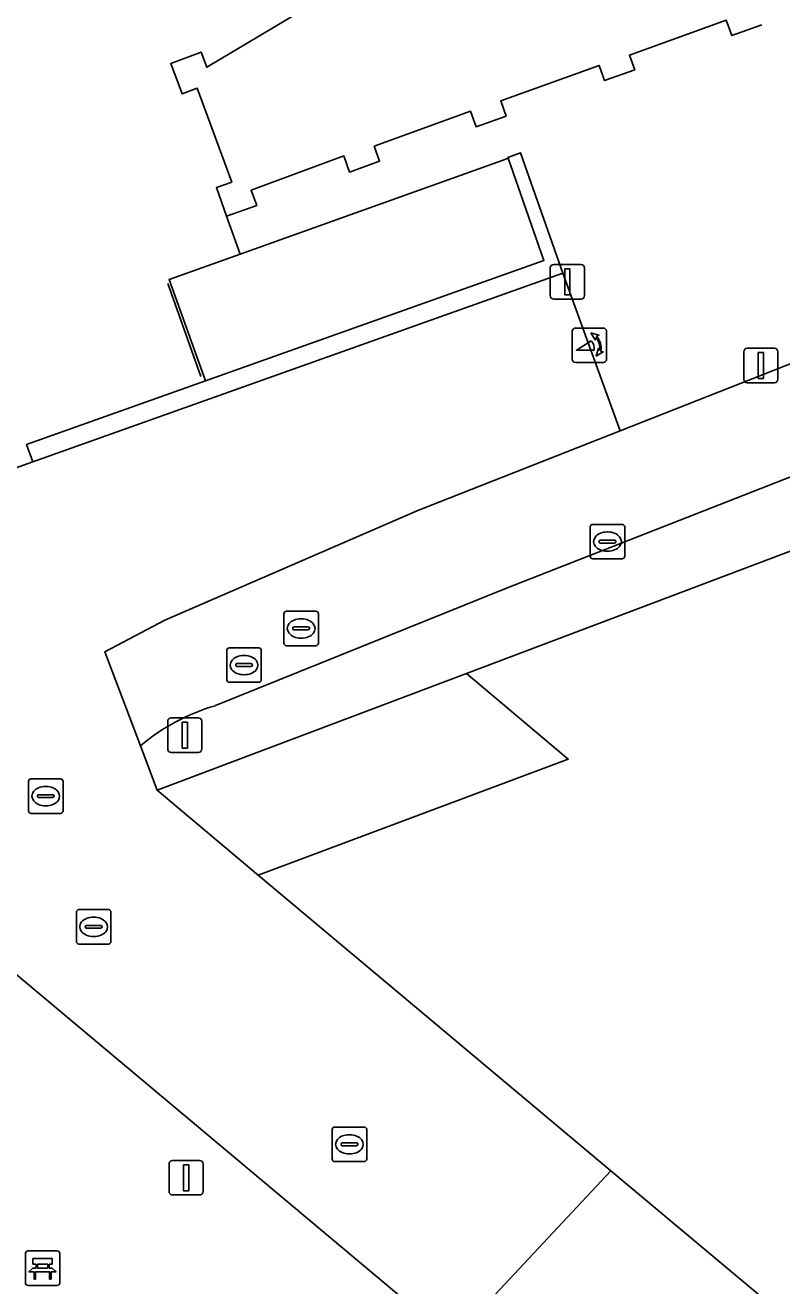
# Model space of a CAD drawing. Extents: x 161087 to 161926, y 382572 to 383873.
# Drawn here: x 161473.41 to 161495.33, y 383168.59 to 383205.15 of the extents above; entities that cross this region are included whole.
import ezdxf

# ---------------------------------------------------------------- set-up
doc = ezdxf.new("R2010")
doc.units = 0
for name, color, linetype in [('IMGEO_Bank', 7, 'Continuous'), ('IMGEO_Fietspad_open', 7, 'Continuous'), ('IMGEO_Kolk', 7, 'Continuous'), ('IMGEO_Lichtmast', 7, 'Continuous'), ('IMGEO_Lijnafwatering', 7, 'Continuous'), ('IMGEO_Muur', 7, 'Continuous'), ('IMGEO_Pand', 7, 'Continuous'), ('IMGEO_Pand_overbouw', 7, 'Continuous'), ('IMGEO_Poller', 7, 'Continuous'), ('IMGEO_Rioolput', 7, 'Continuous'), ('IMGEO_Verkeersregelinstallatiepaal', 7, 'Continuous'), ('IMGEO_Voetgangersgebied_gesloten', 7, 'Continuous'), ('IMGEO_Voetgangersgebied_open', 7, 'Continuous'), ('IMGEO_Voetpad_op_trap', 7, 'Continuous'), ('IMGEO_Voetpad_open', 7, 'Continuous')]:
    doc.layers.add(name, color=color, linetype=linetype)

msp = doc.modelspace()

# ---------------------------------------------------------------- linework, layer by layer
at = {"layer": 'IMGEO_Bank'}
for p, q in [((161473.41, 383168.677), (161473.41, 383169.518)), ((161473.41, 383169.518), (161473.41, 383168.677)), ((161473.485, 383169.602), (161474.326, 383169.602)), ((161474.326, 383169.602), (161473.485, 383169.602)), ((161474.41, 383169.527), (161474.41, 383168.686)), ((161474.41, 383168.686), (161474.41, 383169.527)), ((161473.719, 383169.108), (161473.719, 383169.214)), ((161473.763, 383169.214), (161473.763, 383169.108)), ((161474.051, 383169.22), (161473.769, 383169.22)), ((161474.057, 383169.108), (161474.057, 383169.214)), ((161474.101, 383169.214), (161474.101, 383169.108)), ((161474.107, 383169), (161473.714, 383169)), ((161473.769, 383169.102), (161474.051, 383169.102)), ((161474.335, 383168.602), (161473.494, 383168.602)), ((161473.494, 383168.602), (161474.335, 383168.602))]:
    msp.add_line(p, q, dxfattribs=at)
for points in [[(161473.713, 383169.22), (161473.627, 383169.22), (161473.627, 383169.381), (161474.19, 383169.381), (161474.19, 383169.22), (161474.107, 383169.22)], [(161473.657, 383169), (161473.515, 383169), (161473.627, 383169.102), (161473.713, 383169.102)], [(161473.707, 383168.993), (161473.707, 383168.786), (161473.664, 383168.786), (161473.664, 383168.993)], [(161474.107, 383169.102), (161474.19, 383169.102), (161474.302, 383169), (161474.163, 383169)], [(161474.157, 383168.993), (161474.157, 383168.786), (161474.113, 383168.786), (161474.113, 383168.993)]]:
    msp.add_lwpolyline(points, dxfattribs=at)
for centre, radius, start, end in [((161473.488, 383169.524), 0.0779, 92.4484, 184.2845), ((161473.488, 383169.524), 0.0779, 92.4484, 184.2845), ((161474.332, 383169.524), 0.0779, 2.4484, 94.2845), ((161474.332, 383169.524), 0.0779, 2.4484, 94.2845), ((161473.712, 383169.213), 0.00671, 2.8957, 87.1043), ((161473.769, 383169.213), 0.00671, 92.8957, 177.1043), ((161474.051, 383169.213), 0.00671, 2.8957, 87.1043), ((161474.108, 383169.213), 0.00671, 92.8957, 177.1043), ((161473.657, 383168.993), 0.00671, 2.8957, 87.1043), ((161473.714, 383168.993), 0.00671, 92.8957, 177.1043), ((161473.712, 383169.109), 0.00671, 272.8957, 357.1043), ((161473.769, 383169.109), 0.00671, 182.8957, 267.1043), ((161474.051, 383169.109), 0.00671, 272.8957, 357.1043), ((161474.108, 383169.109), 0.00671, 182.8957, 267.1043), ((161474.106, 383168.993), 0.00671, 2.8957, 87.1043), ((161474.163, 383168.993), 0.00671, 92.8957, 177.1043), ((161473.488, 383168.68), 0.0779, 182.4484, 274.2845), ((161473.488, 383168.68), 0.0779, 182.4484, 274.2845), ((161474.332, 383168.68), 0.0779, 272.4484, 4.2845), ((161474.332, 383168.68), 0.0779, 272.4484, 4.2845)]:
    msp.add_arc(centre, radius, start, end, dxfattribs=at)
at = {"layer": 'IMGEO_Fietspad_open'}
for points in [[(161541.577, 383210.015), (161531.26, 383208.242), (161525.978, 383206.8), (161517.649, 383204.031), (161490.644, 383193.385), (161484.787, 383191.076), (161477.456, 383187.896), (161475.709, 383186.979), (161476.743, 383184.249)], [(161478.917, 383185.415), (161487.35, 383188.824), (161518.704, 383201.115)]]:
    msp.add_lwpolyline(points, dxfattribs=at)
msp.add_arc((161480.551, 383179.758), 5.888, 106.1141, 130.2987, dxfattribs=at)
at = {"layer": 'IMGEO_Kolk'}
for p, q in [((161489.778, 383189.747), (161489.778, 383190.599)), ((161489.853, 383190.673), (161490.705, 383190.673)), ((161490.266, 383190.453), (161490.291, 383190.453)), ((161490.779, 383190.599), (161490.779, 383189.747)), ((161490.037, 383190.167), (161490.037, 383190.179)), ((161490.475, 383190.13), (161490.077, 383190.13)), ((161490.08, 383190.216), (161490.478, 383190.216)), ((161490.521, 383190.179), (161490.521, 383190.167)), ((161490.705, 383189.673), (161489.853, 383189.673)), ((161490.289, 383189.893), (161490.264, 383189.893)), ((161474.888, 383178.575), (161474.888, 383179.427)), ((161474.963, 383179.501), (161475.815, 383179.501)), ((161475.889, 383179.427), (161475.889, 383178.575)), ((161475.147, 383178.995), (161475.147, 383179.007)), ((161475.19, 383179.044), (161475.588, 383179.044)), ((161475.376, 383179.281), (161475.401, 383179.281)), ((161475.631, 383179.007), (161475.631, 383178.995)), ((161475.585, 383178.958), (161475.187, 383178.958)), ((161475.399, 383178.721), (161475.374, 383178.721)), ((161475.815, 383178.501), (161474.963, 383178.501)), ((161482.376, 383173.194), (161483.228, 383173.194)), ((161482.301, 383172.268), (161482.301, 383173.12)), ((161482.789, 383172.974), (161482.814, 383172.974)), ((161483.302, 383173.12), (161483.302, 383172.268)), ((161482.56, 383172.688), (161482.56, 383172.7)), ((161482.998, 383172.651), (161482.6, 383172.651)), ((161482.603, 383172.737), (161483.001, 383172.737)), ((161482.812, 383172.414), (161482.787, 383172.414)), ((161483.044, 383172.7), (161483.044, 383172.688)), ((161483.228, 383172.194), (161482.376, 383172.194))]:
    msp.add_line(p, q, dxfattribs=at)
for points in [[(161489.778, 383189.747), (161489.778, 383190.599)], [(161489.853, 383190.673), (161490.705, 383190.673)], [(161490.779, 383190.599), (161490.779, 383189.747)], [(161490.705, 383189.673), (161489.853, 383189.673)], [(161474.888, 383178.575), (161474.888, 383179.427)], [(161474.963, 383179.501), (161475.815, 383179.501)], [(161475.889, 383179.427), (161475.889, 383178.575)], [(161475.815, 383178.501), (161474.963, 383178.501)], [(161482.376, 383173.194), (161483.228, 383173.194)], [(161482.301, 383172.268), (161482.301, 383173.12)], [(161483.302, 383173.12), (161483.302, 383172.268)], [(161483.228, 383172.194), (161482.376, 383172.194)]]:
    msp.add_lwpolyline(points, dxfattribs=at)
for centre, radius, start, end in [((161489.855, 383190.597), 0.0765, 91.552, 178.448), ((161489.855, 383190.597), 0.0765, 91.552, 178.448), ((161490.703, 383190.597), 0.0765, 1.552, 88.448), ((161490.703, 383190.597), 0.0765, 1.552, 88.448), ((161490.077, 383190.176), 0.0403, 85.8775, 175.7526), ((161490.074, 383190.166), 0.0366, 178.938, 274.7102), ((161490.478, 383190.173), 0.043, 264.8664, 352.4533), ((161490.482, 383190.178), 0.0386, 1.7309, 96.639), ((161489.855, 383189.749), 0.0765, 181.552, 268.448), ((161489.855, 383189.749), 0.0765, 181.552, 268.448), ((161490.703, 383189.749), 0.0765, 271.552, 358.448), ((161490.703, 383189.749), 0.0765, 271.552, 358.448), ((161474.965, 383179.425), 0.0765, 91.552, 178.448), ((161474.965, 383179.425), 0.0765, 91.552, 178.448), ((161475.813, 383179.425), 0.0765, 1.552, 88.448), ((161475.813, 383179.425), 0.0765, 1.552, 88.448), ((161475.187, 383179.004), 0.0403, 85.8775, 175.7526), ((161475.184, 383178.994), 0.0366, 178.938, 274.7102), ((161475.588, 383179.001), 0.043, 264.8664, 352.4533), ((161475.592, 383179.006), 0.0386, 1.7309, 96.639), ((161474.965, 383178.577), 0.0765, 181.552, 268.448), ((161474.965, 383178.577), 0.0765, 181.552, 268.448), ((161475.813, 383178.577), 0.0765, 271.552, 358.448), ((161475.813, 383178.577), 0.0765, 271.552, 358.448), ((161482.378, 383173.118), 0.0765, 91.552, 178.448), ((161482.378, 383173.118), 0.0765, 91.552, 178.448), ((161483.226, 383173.118), 0.0765, 1.552, 88.448), ((161483.226, 383173.118), 0.0765, 1.552, 88.448), ((161482.6, 383172.697), 0.0403, 85.8775, 175.7526), ((161482.597, 383172.687), 0.0366, 178.938, 274.7102), ((161483.001, 383172.694), 0.043, 264.8664, 352.4533), ((161483.005, 383172.699), 0.0386, 1.7309, 96.639), ((161482.378, 383172.27), 0.0765, 181.552, 268.448), ((161482.378, 383172.27), 0.0765, 181.552, 268.448), ((161483.226, 383172.27), 0.0765, 271.552, 358.448), ((161483.226, 383172.27), 0.0765, 271.552, 358.448)]:
    msp.add_arc(centre, radius, start, end, dxfattribs=at)
for centre, major_axis, ratio, start_param, end_param in [((161490.265, 383190.173), (-0.387, 0.002), 0.722429, 4.712389, 7.853982), ((161490.29, 383190.173), (-0.39, 0.002), 0.717154, 1.570796, 4.712389), ((161475.375, 383179.001), (-0.387, 0.002), 0.722429, 4.712389, 7.853982), ((161475.4, 383179.001), (-0.39, 0.002), 0.717154, 1.570796, 4.712389), ((161482.788, 383172.694), (-0.387, 0.002), 0.722429, 4.712389, 7.853982), ((161482.813, 383172.694), (-0.39, 0.002), 0.717154, 1.570796, 4.712389)]:
    msp.add_ellipse(centre, major_axis=major_axis, ratio=ratio, start_param=start_param, end_param=end_param, dxfattribs=at)
at = {"layer": 'IMGEO_Lichtmast'}
for p, q in [((161494.228, 383194.88), (161494.228, 383195.68)), ((161494.228, 383195.68), (161494.228, 383194.88)), ((161494.328, 383195.78), (161495.118, 383195.78)), ((161495.118, 383195.78), (161494.328, 383195.78)), ((161495.218, 383195.68), (161495.218, 383194.88)), ((161495.218, 383194.88), (161495.218, 383195.68)), ((161495.118, 383194.78), (161494.328, 383194.78)), ((161494.328, 383194.78), (161495.118, 383194.78)), ((161477.534, 383184.161), (161477.534, 383184.961)), ((161477.534, 383184.961), (161477.534, 383184.161)), ((161477.634, 383185.061), (161478.424, 383185.061)), ((161478.424, 383185.061), (161477.634, 383185.061)), ((161478.524, 383184.961), (161478.524, 383184.161)), ((161478.524, 383184.161), (161478.524, 383184.961)), ((161478.424, 383184.061), (161477.634, 383184.061)), ((161477.634, 383184.061), (161478.424, 383184.061)), ((161477.572, 383171.325), (161477.572, 383172.125)), ((161477.572, 383172.125), (161477.572, 383171.325)), ((161477.672, 383172.225), (161478.462, 383172.225)), ((161478.462, 383172.225), (161477.672, 383172.225)), ((161478.562, 383172.125), (161478.562, 383171.325)), ((161478.562, 383171.325), (161478.562, 383172.125)), ((161478.462, 383171.225), (161477.672, 383171.225)), ((161477.672, 383171.225), (161478.462, 383171.225))]:
    msp.add_line(p, q, dxfattribs=at)
for points in [[(161494.648, 383195.655), (161494.798, 383195.655), (161494.798, 383194.905), (161494.648, 383194.905), (161494.648, 383195.655)], [(161477.954, 383184.936), (161478.104, 383184.936), (161478.104, 383184.186), (161477.954, 383184.186), (161477.954, 383184.936)], [(161477.992, 383172.1), (161478.142, 383172.1), (161478.142, 383171.35), (161477.992, 383171.35), (161477.992, 383172.1)]]:
    msp.add_lwpolyline(points, dxfattribs=at)
for centre, start, end in [((161494.328, 383195.68), 90, 180), ((161494.328, 383195.68), 90, 180), ((161495.118, 383195.68), 0, 90), ((161495.118, 383195.68), 360, 90), ((161494.328, 383194.88), 180, 270), ((161494.328, 383194.88), 180, 270), ((161495.118, 383194.88), 270, 0), ((161495.118, 383194.88), 270, 0), ((161477.634, 383184.961), 90, 180), ((161477.634, 383184.961), 90, 180), ((161478.424, 383184.961), 0, 90), ((161478.424, 383184.961), 360, 90), ((161477.634, 383184.161), 180, 270), ((161477.634, 383184.161), 180, 270), ((161478.424, 383184.161), 270, 0), ((161478.424, 383184.161), 270, 0), ((161477.672, 383172.125), 90, 180), ((161477.672, 383172.125), 90, 180), ((161478.462, 383172.125), 0, 90), ((161478.462, 383172.125), 360, 90), ((161477.672, 383171.325), 180, 270), ((161477.672, 383171.325), 180, 270), ((161478.462, 383171.325), 270, 0), ((161478.462, 383171.325), 270, 0)]:
    msp.add_arc(centre, 0.1, start, end, dxfattribs=at)
at = {"layer": 'IMGEO_Lijnafwatering'}
msp.add_lwpolyline([(161477.541, 383197.661), (161478.497, 383194.957)], dxfattribs=at)
at = {"layer": 'IMGEO_Muur'}
msp.add_lwpolyline([(161487.758, 383201.451), (161487.395, 383201.314), (161487.403, 383201.29), (161488.435, 383198.32), (161478.63, 383194.835), (161473.443, 383192.991), (161473.622, 383192.488), (161488.988, 383197.957)], close=True, dxfattribs=at)
at = {"layer": 'IMGEO_Pand'}
for points in [[(161481.361, 383205.539), (161478.666, 383203.93), (161478.502, 383204.37), (161477.624, 383204.042), (161477.953, 383203.158), (161478.393, 383203.322), (161479.39, 383200.598), (161478.947, 383200.44), (161479.241, 383199.613), (161480.114, 383199.923), (161479.956, 383200.366), (161482.636, 383201.36), (161482.802, 383200.891), (161483.675, 383201.201), (161483.519, 383201.64), (161486.308, 383202.653), (161486.469, 383202.201), (161487.342, 383202.511), (161487.185, 383202.951), (161490.039, 383203.983), (161490.195, 383203.544), (161491.068, 383203.854), (161490.916, 383204.283), (161493.719, 383205.292), (161493.878, 383204.846), (161494.755, 383205.158)], [(161528.213, 383168.581), (161527.452, 383170.59), (161524.421, 383178.598), (161515.021, 383174.885), (161509.72, 383188.921), (161507.344, 383188.023), (161505.273, 383193.558), (161500, 383191.566), (161486.193, 383186.35), (161489.142, 383183.867), (161480.154, 383180.503), (161484.631, 383176.749), (161490.38, 383171.93), (161495.054, 383168.011), (161513.402, 383152.628), (161532.38, 383136.716), (161539.594, 383145.288), (161539.745, 383145.467)]]:
    msp.add_lwpolyline(points, dxfattribs=at)
at = {"layer": 'IMGEO_Pand_overbouw'}
msp.add_lwpolyline([(161480.154, 383180.503), (161489.142, 383183.867), (161486.193, 383186.35), (161477.231, 383182.96)], close=True, dxfattribs=at)
at = {"layer": 'IMGEO_Poller'}
for p, q in [((161489.257, 383196.271), (161489.257, 383195.464)), ((161489.257, 383196.271), (161489.257, 383195.464)), ((161490.159, 383196.366), (161489.351, 383196.366)), ((161490.159, 383196.366), (161489.351, 383196.366)), ((161490.253, 383195.464), (161490.253, 383196.271)), ((161490.253, 383195.464), (161490.253, 383196.271)), ((161489.351, 383195.369), (161490.159, 383195.369)), ((161489.351, 383195.369), (161490.159, 383195.369))]:
    msp.add_line(p, q, dxfattribs=at)
for points in [[(161489.936, 383196.095), (161489.924, 383196.022), (161489.799, 383196.227)], [(161489.799, 383196.227), (161490.03, 383196.161), (161489.959, 383196.129)], [(161489.892, 383195.722), (161489.379, 383195.722), (161489.809, 383195.997)], [(161489.952, 383195.55), (161490.018, 383195.781), (161490.048, 383195.713)], [(161490.084, 383195.686), (161490.156, 383195.675), (161489.952, 383195.55)]]:
    msp.add_lwpolyline(points, dxfattribs=at)
for centre, radius, start, end in [((161489.351, 383196.271), 0.0946, 90, 180), ((161489.351, 383196.271), 0.0946, 90, 180), ((161490.159, 383196.271), 0.0946, 0, 90), ((161490.159, 383196.271), 0.0946, 0, 90), ((161489.564, 383195.772), 0.332, 351.3247, 42.4854), ((161489.578, 383195.782), 0.476, 351.7527, 41.1691), ((161489.578, 383195.782), 0.516, 349.3569, 42.2912), ((161489.351, 383195.464), 0.0946, 180, 270), ((161489.351, 383195.464), 0.0946, 180, 270), ((161490.159, 383195.464), 0.0946, 270, 0), ((161490.159, 383195.464), 0.0946, 270, 0)]:
    msp.add_arc(centre, radius, start, end, dxfattribs=at)
at = {"layer": 'IMGEO_Rioolput'}
for p, q in [((161480.976, 383188.154), (161481.828, 383188.154)), ((161480.901, 383187.228), (161480.901, 383188.08)), ((161481.389, 383187.934), (161481.414, 383187.934)), ((161481.902, 383188.08), (161481.902, 383187.228)), ((161481.16, 383187.648), (161481.16, 383187.66)), ((161481.598, 383187.611), (161481.2, 383187.611)), ((161481.203, 383187.697), (161481.601, 383187.697)), ((161481.644, 383187.66), (161481.644, 383187.648)), ((161479.321, 383187.092), (161480.173, 383187.092)), ((161481.828, 383187.154), (161480.976, 383187.154)), ((161481.412, 383187.374), (161481.387, 383187.374)), ((161479.246, 383186.166), (161479.246, 383187.018)), ((161479.734, 383186.872), (161479.759, 383186.872)), ((161480.247, 383187.018), (161480.247, 383186.166)), ((161479.505, 383186.586), (161479.505, 383186.598)), ((161479.943, 383186.549), (161479.545, 383186.549)), ((161479.548, 383186.635), (161479.946, 383186.635)), ((161479.757, 383186.312), (161479.732, 383186.312)), ((161479.989, 383186.598), (161479.989, 383186.586)), ((161480.173, 383186.092), (161479.321, 383186.092)), ((161473.5, 383182.365), (161473.5, 383183.217)), ((161473.575, 383183.291), (161474.427, 383183.291)), ((161473.988, 383183.071), (161474.013, 383183.071)), ((161474.501, 383183.217), (161474.501, 383182.365)), ((161473.759, 383182.785), (161473.759, 383182.797)), ((161474.197, 383182.748), (161473.799, 383182.748)), ((161473.802, 383182.834), (161474.2, 383182.834)), ((161474.243, 383182.797), (161474.243, 383182.785)), ((161474.427, 383182.291), (161473.575, 383182.291)), ((161474.011, 383182.511), (161473.986, 383182.511))]:
    msp.add_line(p, q, dxfattribs=at)
for points in [[(161480.976, 383188.154), (161481.828, 383188.154)], [(161480.901, 383187.228), (161480.901, 383188.08)], [(161481.902, 383188.08), (161481.902, 383187.228)], [(161479.321, 383187.092), (161480.173, 383187.092)], [(161481.828, 383187.154), (161480.976, 383187.154)], [(161479.246, 383186.166), (161479.246, 383187.018)], [(161480.247, 383187.018), (161480.247, 383186.166)], [(161480.173, 383186.092), (161479.321, 383186.092)], [(161473.5, 383182.365), (161473.5, 383183.217)], [(161473.575, 383183.291), (161474.427, 383183.291)], [(161474.501, 383183.217), (161474.501, 383182.365)], [(161474.427, 383182.291), (161473.575, 383182.291)]]:
    msp.add_lwpolyline(points, dxfattribs=at)
for centre, radius, start, end in [((161480.978, 383188.078), 0.0765, 91.552, 178.448), ((161480.978, 383188.078), 0.0765, 91.552, 178.448), ((161481.826, 383188.078), 0.0765, 1.552, 88.448), ((161481.826, 383188.078), 0.0765, 1.552, 88.448), ((161481.2, 383187.657), 0.0403, 85.8775, 175.7526), ((161481.197, 383187.647), 0.0366, 178.938, 274.7102), ((161481.601, 383187.654), 0.043, 264.8664, 352.4533), ((161481.605, 383187.659), 0.0386, 1.7309, 96.639), ((161479.323, 383187.016), 0.0765, 91.552, 178.448), ((161479.323, 383187.016), 0.0765, 91.552, 178.448), ((161480.171, 383187.016), 0.0765, 1.552, 88.448), ((161480.171, 383187.016), 0.0765, 1.552, 88.448), ((161480.978, 383187.23), 0.0765, 181.552, 268.448), ((161480.978, 383187.23), 0.0765, 181.552, 268.448), ((161481.826, 383187.23), 0.0765, 271.552, 358.448), ((161481.826, 383187.23), 0.0765, 271.552, 358.448), ((161479.545, 383186.595), 0.0403, 85.8775, 175.7526), ((161479.542, 383186.585), 0.0366, 178.938, 274.7102), ((161479.946, 383186.592), 0.043, 264.8664, 352.4533), ((161479.95, 383186.597), 0.0386, 1.7309, 96.639), ((161479.323, 383186.168), 0.0765, 181.552, 268.448), ((161479.323, 383186.168), 0.0765, 181.552, 268.448), ((161480.171, 383186.168), 0.0765, 271.552, 358.448), ((161480.171, 383186.168), 0.0765, 271.552, 358.448), ((161473.577, 383183.215), 0.0765, 91.552, 178.448), ((161473.577, 383183.215), 0.0765, 91.552, 178.448), ((161474.425, 383183.215), 0.0765, 1.552, 88.448), ((161474.425, 383183.215), 0.0765, 1.552, 88.448), ((161473.799, 383182.794), 0.0403, 85.8775, 175.7526), ((161473.796, 383182.784), 0.0366, 178.938, 274.7102), ((161474.2, 383182.791), 0.043, 264.8664, 352.4533), ((161474.204, 383182.796), 0.0386, 1.7309, 96.639), ((161473.577, 383182.367), 0.0765, 181.552, 268.448), ((161473.577, 383182.367), 0.0765, 181.552, 268.448), ((161474.425, 383182.367), 0.0765, 271.552, 358.448), ((161474.425, 383182.367), 0.0765, 271.552, 358.448)]:
    msp.add_arc(centre, radius, start, end, dxfattribs=at)
for centre, major_axis, ratio, start_param, end_param in [((161481.388, 383187.654), (-0.387, 0.002), 0.722429, 4.712389, 7.853982), ((161481.413, 383187.654), (-0.39, 0.002), 0.717154, 1.570796, 4.712389), ((161479.733, 383186.592), (-0.387, 0.002), 0.722429, 4.712389, 7.853982), ((161479.758, 383186.592), (-0.39, 0.002), 0.717154, 1.570796, 4.712389), ((161473.987, 383182.791), (-0.387, 0.002), 0.722429, 4.712389, 7.853982), ((161474.012, 383182.791), (-0.39, 0.002), 0.717154, 1.570796, 4.712389)]:
    msp.add_ellipse(centre, major_axis=major_axis, ratio=ratio, start_param=start_param, end_param=end_param, dxfattribs=at)
at = {"layer": 'IMGEO_Verkeersregelinstallatiepaal'}
for p, q in [((161488.622, 383197.307), (161488.622, 383198.107)), ((161488.622, 383198.107), (161488.622, 383197.307)), ((161488.722, 383198.207), (161489.512, 383198.207)), ((161489.512, 383198.207), (161488.722, 383198.207)), ((161489.612, 383198.107), (161489.612, 383197.307)), ((161489.612, 383197.307), (161489.612, 383198.107)), ((161489.512, 383197.207), (161488.722, 383197.207)), ((161488.722, 383197.207), (161489.512, 383197.207))]:
    msp.add_line(p, q, dxfattribs=at)
msp.add_lwpolyline([(161489.042, 383198.082), (161489.192, 383198.082), (161489.192, 383197.332), (161489.042, 383197.332), (161489.042, 383198.082)], dxfattribs=at)
for centre, start, end in [((161488.722, 383198.107), 90, 180), ((161488.722, 383198.107), 90, 180), ((161489.512, 383198.107), 0, 90), ((161489.512, 383198.107), 360, 90), ((161488.722, 383197.307), 180, 270), ((161488.722, 383197.307), 180, 270), ((161489.512, 383197.307), 270, 0), ((161489.512, 383197.307), 270, 0)]:
    msp.add_arc(centre, 0.1, start, end, dxfattribs=at)
at = {"layer": 'IMGEO_Voetgangersgebied_gesloten'}
msp.add_lwpolyline([(161452.014, 383133.957), (161455.037, 383136.883), (161455.324, 383137.162), (161458.337, 383140.093), (161458.627, 383140.369), (161461.646, 383143.302), (161461.933, 383143.575), (161464.947, 383146.51), (161465.234, 383146.786), (161468.251, 383149.714), (161468.538, 383149.988), (161471.555, 383152.923), (161471.841, 383153.2), (161474.855, 383156.126), (161475.144, 383156.4), (161478.156, 383159.338), (161478.44, 383159.62), (161481.465, 383162.543), (161481.754, 383162.819), (161484.741, 383165.686), (161485.029, 383165.965), (161485.834, 383166.972), (161470.474, 383179.856)], dxfattribs=at)
at = {"layer": 'IMGEO_Voetgangersgebied_open'}
for points in [[(161477.624, 383204.042), (161478.502, 383204.37), (161478.666, 383203.93), (161481.361, 383205.539)], [(161494.755, 383205.158), (161493.878, 383204.846), (161493.719, 383205.292), (161490.916, 383204.283), (161491.068, 383203.854), (161490.195, 383203.544), (161490.039, 383203.983), (161487.185, 383202.951), (161487.342, 383202.511), (161486.469, 383202.201), (161486.308, 383202.653), (161483.519, 383201.64), (161483.675, 383201.201), (161482.802, 383200.891), (161482.636, 383201.36), (161479.956, 383200.366), (161480.114, 383199.923), (161479.241, 383199.613), (161479.633, 383198.51), (161487.228, 383201.228), (161487.403, 383201.29), (161487.395, 383201.314), (161487.758, 383201.451), (161488.988, 383197.957), (161490.644, 383193.385), (161517.649, 383204.031)], [(161453.355, 383190.709), (161454.639, 383188.704), (161456.2, 383186.266), (161473.622, 383192.488), (161473.443, 383192.991), (161478.63, 383194.835), (161477.573, 383197.773), (161479.633, 383198.51), (161479.241, 383199.613), (161478.947, 383200.44), (161479.39, 383200.598), (161478.393, 383203.322), (161477.953, 383203.158), (161477.624, 383204.042)], [(161470.474, 383179.856), (161485.834, 383166.972), (161486.321, 383167.583), (161490.38, 383171.93), (161484.631, 383176.749), (161480.154, 383180.503), (161477.231, 383182.96), (161476.743, 383184.249), (161475.709, 383186.979), (161477.456, 383187.896), (161484.787, 383191.076), (161490.644, 383193.385), (161488.988, 383197.957), (161473.622, 383192.488), (161456.2, 383186.266), (161457.513, 383184.505), (161457.544, 383184.449), (161457.515, 383184.425)], [(161495.054, 383168.011), (161490.38, 383171.93), (161486.321, 383167.583)]]:
    msp.add_lwpolyline(points, dxfattribs=at)
msp.add_lwpolyline([(161480.154, 383180.503), (161489.142, 383183.867), (161486.193, 383186.35), (161477.231, 383182.96)], close=True, dxfattribs=at)
at = {"layer": 'IMGEO_Voetpad_op_trap'}
msp.add_lwpolyline([(161487.403, 383201.29), (161487.228, 383201.228), (161479.633, 383198.51), (161477.573, 383197.773), (161478.63, 383194.835), (161488.435, 383198.32)], close=True, dxfattribs=at)
at = {"layer": 'IMGEO_Voetpad_open'}
for points in [[(161578.742, 383213.201), (161579.291, 383213.351), (161580.412, 383213.657), (161586.879, 383215.421), (161587.097, 383215.48), (161591.594, 383216.629), (161593.22, 383217.044), (161593.403, 383217.09), (161598.881, 383218.471), (161606.52, 383220.397), (161603.889, 383222.891), (161554.432, 383210.49), (161550.595, 383209.525), (161547.65, 383208.325), (161542.826, 383207.084), (161531.933, 383205.212), (161526.876, 383203.831), (161518.704, 383201.115), (161487.35, 383188.824), (161478.917, 383185.415)], [(161476.743, 383184.249), (161477.231, 383182.96), (161486.193, 383186.35), (161500, 383191.566), (161505.273, 383193.558), (161507.344, 383188.023), (161509.72, 383188.921), (161507.625, 383194.436), (161511.992, 383196.108), (161514.949, 383197.226), (161514.682, 383197.926), (161516.314, 383198.546), (161516.584, 383197.845), (161522.806, 383200.198), (161523.112, 383199.386), (161523.981, 383199.698), (161523.466, 383201.16), (161534.338, 383204.545)]]:
    msp.add_lwpolyline(points, dxfattribs=at)
msp.add_arc((161480.551, 383179.758), 5.888, 106.1141, 130.2987, dxfattribs=at)

doc.saveas('drawing.dxf')
